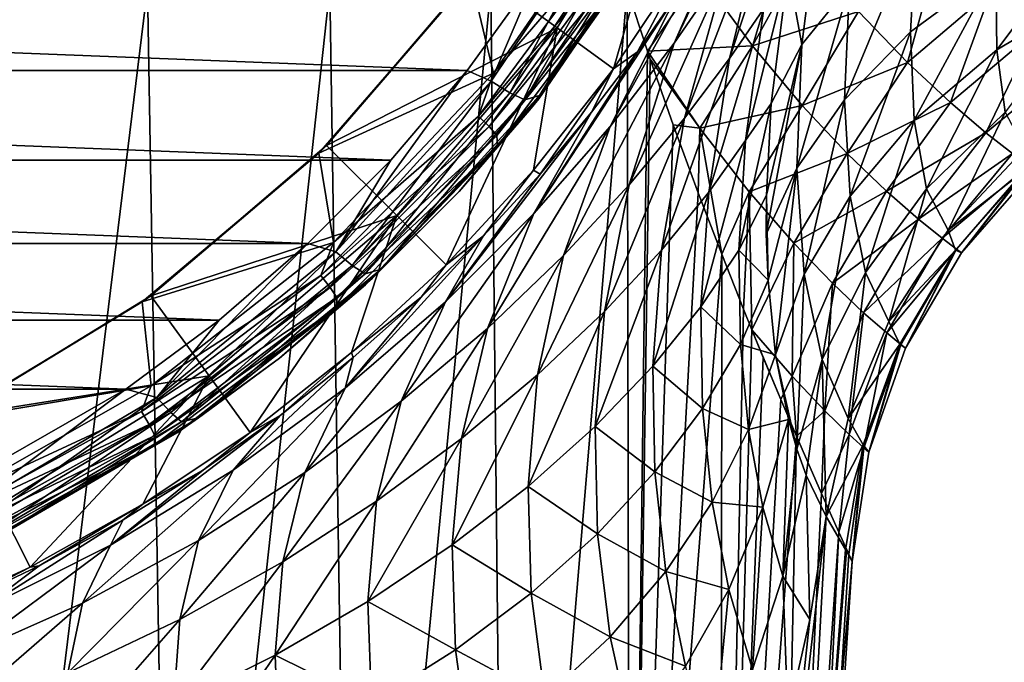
# Model space of a CAD drawing. Header units: metres. Extents: x -109 to 109, y -917 to 389.
# Tile 621 of 661: x 13 to 30, y -27 to -16. Entities that reach past the tile are written whole.
import ezdxf

# ---------------------------------------------------------------- set-up
doc = ezdxf.new("R2010")
doc.units = ezdxf.units.M
doc.layers.add('solid_24503124_XXX_01_SW0001', color=7, linetype='CONTINUOUS')
doc.layers.add('solid_24503124_XXX_01_SW0001_01', color=7, linetype='CONTINUOUS')

msp = doc.modelspace()

# ---------------------------------------------------------------- linework, layer by layer
at = {"layer": 'solid_24503124_XXX_01_SW0001'}
for points in [[(22.082972, -15.384989, -115.506699), (20.862391, -17.06275, -115.15921), (-22.082058, -15.386351, -115.506432)], [(20.862391, -17.06275, -115.15921), (-20.861567, -17.063793, -115.158989), (-22.082058, -15.386351, -115.506432)], [(20.862391, -17.06275, -115.15921), (19.516312, -18.643702, -114.797249), (-20.861567, -17.063793, -115.158989)], [(19.516312, -18.643702, -114.797249), (-19.515598, -18.644476, -114.797066), (-20.861567, -17.063793, -115.158989)], [(19.516312, -18.643702, -114.797249), (18.055506, -20.114431, -114.430031), (-19.515598, -18.644476, -114.797066)], [(18.055506, -20.114431, -114.430031), (-18.05492, -20.114975, -114.429886), (-19.515598, -18.644476, -114.797066)], [(18.055506, -20.114431, -114.430031), (16.492596, -21.463211, -114.067055), (-18.05492, -20.114975, -114.429886)], [(16.492596, -21.463211, -114.067055), (-16.492136, -21.463579, -114.066948), (-18.05492, -20.114975, -114.429886)], [(16.492596, -21.463211, -114.067055), (14.841198, -22.68059, -113.717606), (-16.492136, -21.463579, -114.066948)], [(14.841198, -22.68059, -113.717606), (-14.840823, -22.680847, -113.717529), (-16.492136, -21.463579, -114.066948)], [(14.841198, -22.68059, -113.717606), (11.331839, -24.69421, -113.093338), (-14.840823, -22.680847, -113.717529)]]:
    msp.add_3dface(points, dxfattribs=at)
at = {"layer": 'solid_24503124_XXX_01_SW0001_01'}
for points in [[(24.51565, -16.583517, -28.296606), (25.698107, -13.897854, -30.77947), (26.511242, -12.386939, -29.43807)], [(25.439638, -15.241344, -26.888456), (24.51565, -16.583517, -28.296606), (26.511242, -12.386939, -29.43807)], [(21.034418, -15.28244, -55.5), (24.725431, -12.598236, -55.5), (22.450222, -16.311041, -55.5)], [(23.445938, -17.03447, -37.5), (22.450222, -16.311041, -55.5), (24.725431, -12.598236, -55.5)], [(23.445938, -17.03447, -37.5), (24.725431, -12.598236, -55.5), (24.710171, -15.142412, -37.5)], [(25.489357, -16.854521, -22.896202), (26.168831, -14.079228, -25.302385), (26.715477, -13.152122, -23.533699)], [(26.098019, -15.969303, -21.237822), (25.489357, -16.854521, -22.896202), (26.715477, -13.152122, -23.533699)], [(20.926567, -15.429807, -62.342167), (21.326639, -17.109087, -61.969879), (23.676977, -13.715755, -62.722164)], [(23.408556, -14.698771, -62.55582), (23.676977, -13.715755, -62.722164), (21.326639, -17.109087, -61.969879)], [(23.563307, -13.854047, -115.717056), (21.287691, -17.249533, -115.043526), (22.082972, -15.384989, -115.506699)], [(21.617943, -17.455481, -114.780464), (21.287691, -17.249533, -115.043526), (23.563307, -13.854047, -115.717056)], [(23.927006, -14.021747, -115.471535), (21.617943, -17.455481, -114.780464), (23.563307, -13.854047, -115.717056)], [(21.879929, -17.584227, -114.412399), (21.617943, -17.455481, -114.780464), (23.927006, -14.021747, -115.471535)], [(24.215525, -14.126973, -115.116051), (21.879929, -17.584227, -114.412399), (23.927006, -14.021747, -115.471535)], [(22.128172, -17.561506, -113.71843), (24.531818, -14.00901, -114.371078), (24.378328, -14.27444, -63.507359)], [(24.457947, -14.059239, -114.703629), (24.531818, -14.00901, -114.371078), (22.128172, -17.561506, -113.71843)], [(24.457947, -14.059239, -114.703629), (22.128172, -17.561506, -113.71843), (22.139595, -17.507114, -114.001846)], [(24.457947, -14.059239, -114.703629), (22.139595, -17.507114, -114.001846), (24.215525, -14.126973, -115.116051)], [(23.385397, -18.050135, -29.533115), (24.576412, -15.715448, -32.03878), (25.698107, -13.897854, -30.77947)], [(24.51565, -16.583517, -28.296606), (23.385397, -18.050135, -29.533115), (25.698107, -13.897854, -30.77947)], [(22.139595, -17.507114, -114.001846), (21.879929, -17.584227, -114.412399), (24.215525, -14.126973, -115.116051)], [(24.697636, -17.906445, -24.415356), (25.439638, -15.241344, -26.888456), (26.168831, -14.079228, -25.302385)], [(25.489357, -16.854521, -22.896202), (24.697636, -17.906445, -24.415356), (26.168831, -14.079228, -25.302385)], [(26.764223, -16.604834, -16.039347), (26.526039, -15.291391, -19.44945), (27.079741, -14.167164, -18.316338)], [(27.610413, -15.568256, -14.878285), (26.764223, -16.604834, -16.039347), (27.079741, -14.167164, -18.316338)], [(22.128172, -17.561506, -113.71843), (24.378328, -14.27444, -63.507359), (21.965132, -17.765009, -62.755436)], [(23.786934, -15.190911, -63.10051), (21.965132, -17.765009, -62.755436), (24.378328, -14.27444, -63.507359)], [(30.205593, -16.702291, -8.562476), (30.186066, -15.270255, -10.835523), (32.005615, -14.308125, -10.213583)], [(31.969976, -15.641822, -8.078396), (30.205593, -16.702291, -8.562476), (32.005615, -14.308125, -10.213583)], [(27.518694, -17.57851, -12.494742), (27.610413, -15.568256, -14.878285), (28.790258, -14.527784, -13.823537)], [(28.686459, -16.384613, -11.602516), (27.518694, -17.57851, -12.494742), (28.790258, -14.527784, -13.823537)], [(30.186066, -15.270255, -10.835523), (28.686459, -16.384613, -11.602516), (28.790258, -14.527784, -13.823537)], [(23.408556, -14.698771, -62.55582), (21.326639, -17.109087, -61.969879), (21.063936, -17.867485, -61.853333)], [(23.408556, -14.698771, -62.55582), (21.063936, -17.867485, -61.853333), (23.616819, -14.856345, -62.669914)], [(31.757027, -14.646664, 8.153805), (30.098927, -15.669457, 8.206043), (30.873653, -16.381821, 6.622674)], [(21.063936, -17.867485, -61.853333), (21.251938, -18.052433, -61.961357), (23.616819, -14.856345, -62.669914)], [(23.616819, -14.856345, -62.669914), (21.251938, -18.052433, -61.961357), (23.76852, -14.996271, -62.866451)], [(24.972387, -15.374535, 13.512743), (25.899773, -16.632139, 11.923359), (26.830378, -14.932653, 11.679888)], [(25.899773, -16.632139, 11.923359), (27.767508, -16.026131, 10.106591), (26.830378, -14.932653, 11.679888)], [(29.223551, -14.785529, 9.733711), (27.767508, -16.026131, 10.106591), (28.630098, -16.921469, 8.476481)], [(30.098927, -15.669457, 8.206043), (29.223551, -14.785529, 9.733711), (28.630098, -16.921469, 8.476481)], [(21.251938, -18.052433, -61.961357), (21.388884, -18.212299, -62.153473), (23.76852, -14.996271, -62.866451)], [(23.76852, -14.996271, -62.866451), (21.388884, -18.212299, -62.153473), (23.786934, -15.190911, -63.10051)], [(18.384773, -18.384773, -55.5), (21.034418, -15.28244, -55.5), (22.450222, -16.311041, -55.5)], [(20.926567, -15.429807, -62.342167), (21.034418, -15.28244, -55.5), (18.384773, -18.384773, -55.5)], [(21.388884, -18.212299, -62.153473), (21.39748, -18.396526, -62.389843), (23.786934, -15.190911, -63.10051)], [(21.39748, -18.396526, -62.389843), (21.965132, -17.765009, -62.755436), (23.786934, -15.190911, -63.10051)], [(23.445938, -17.03447, -37.5), (24.710171, -15.142412, -37.5), (23.869736, -16.733206, -32.633362)], [(23.721968, -19.078728, -25.791679), (24.51565, -16.583517, -28.296606), (25.439638, -15.241344, -26.888456)], [(24.697636, -17.906445, -24.415356), (23.721968, -19.078728, -25.791679), (25.439638, -15.241344, -26.888456)], [(24.710171, -15.142412, -37.5), (24.576412, -15.715448, -32.03878), (23.869736, -16.733206, -32.633362)], [(28.751038, -17.94125, -9.168553), (28.686459, -16.384613, -11.602516), (30.186066, -15.270255, -10.835523)], [(30.205593, -16.702291, -8.562476), (28.751038, -17.94125, -9.168553), (30.186066, -15.270255, -10.835523)], [(20.926567, -15.429807, -62.342167), (18.384773, -18.384773, -55.5), (18.248682, -18.51988, -61.657116)], [(20.926567, -15.429807, -62.342167), (18.248682, -18.51988, -61.657116), (21.326639, -17.109087, -61.969879)], [(21.287691, -17.249533, -115.043526), (20.862391, -17.06275, -115.15921), (22.082972, -15.384989, -115.506699)], [(24.972387, -15.374535, 13.512743), (23.684093, -15.627172, 15.239969), (24.045586, -16.725821, 14.567521)], [(24.972387, -15.374535, 13.512743), (24.045586, -16.725821, 14.567521), (25.899773, -16.632139, 11.923359)], [(25.773521, -18.296623, -18.995485), (26.098019, -15.969303, -21.237822), (26.526039, -15.291391, -19.44945)], [(25.773521, -18.296623, -18.995485), (26.526039, -15.291391, -19.44945), (26.227465, -17.647848, -17.235399)], [(26.764223, -16.604834, -16.039347), (26.227465, -17.647848, -17.235399), (26.526039, -15.291391, -19.44945)], [(12.095015, -41.158623, 23.737803), (15.224534, -15.608111, 23.695024), (11.698054, -15.608111, 25.62023)], [(12.095015, -41.158623, 23.737803), (15.659515, -41.158623, 21.553474), (15.224534, -15.608111, 23.695024)], [(15.659515, -41.158623, 21.553474), (18.441193, -15.608111, 21.287626), (15.224534, -15.608111, 23.695024)], [(15.659515, -41.158623, 21.553474), (18.838427, -41.158623, 18.838427), (18.441193, -15.608111, 21.287626)], [(18.838427, -41.158623, 18.838427), (21.282574, -15.608111, 18.447023), (18.441193, -15.608111, 21.287626)], [(18.838427, -41.158623, 18.838427), (21.553474, -41.158623, 15.659515), (21.282574, -15.608111, 18.447023)], [(21.553474, -41.158623, 15.659515), (23.684093, -15.627172, 15.239969), (21.282574, -15.608111, 18.447023)], [(21.553474, -41.158623, 15.659515), (23.737803, -41.158623, 12.095015), (23.684093, -15.627172, 15.239969)], [(23.737803, -41.158623, 12.095015), (24.045586, -16.725821, 14.567521), (23.684093, -15.627172, 15.239969)], [(26.676649, -18.783751, -13.494837), (26.764223, -16.604834, -16.039347), (27.610413, -15.568256, -14.878285)], [(27.518694, -17.57851, -12.494742), (26.676649, -18.783751, -13.494837), (27.610413, -15.568256, -14.878285)], [(22.042402, -19.587244, -30.609919), (23.869736, -16.733206, -32.633362), (24.576412, -15.715448, -32.03878)], [(23.385397, -18.050135, -29.533115), (22.042402, -19.587244, -30.609919), (24.576412, -15.715448, -32.03878)], [(30.098927, -15.669457, 8.206043), (28.630098, -16.921469, 8.476481), (29.387907, -17.629597, 6.806421)], [(30.873653, -16.381821, 6.622674), (30.098927, -15.669457, 8.206043), (29.387907, -17.629597, 6.806421)], [(30.355791, -17.801668, -6.131251), (30.205593, -16.702291, -8.562476), (31.969976, -15.641822, -8.078396)], [(25.124229, -19.210884, -20.549761), (25.489357, -16.854521, -22.896202), (26.098019, -15.969303, -21.237822)], [(25.773521, -18.296623, -18.995485), (25.124229, -19.210884, -20.549761), (26.098019, -15.969303, -21.237822)], [(25.899773, -16.632139, 11.923359), (26.77416, -17.678701, 10.273691), (27.767508, -16.026131, 10.106591)], [(26.77416, -17.678701, 10.273691), (28.630098, -16.921469, 8.476481), (27.767508, -16.026131, 10.106591)], [(18.384773, -18.384773, -55.5), (22.450222, -16.311041, -55.5), (19.622213, -19.622213, -55.5)], [(20.4925, -20.4925, -37.5), (19.622213, -19.622213, -55.5), (22.450222, -16.311041, -55.5)], [(20.4925, -20.4925, -37.5), (22.450222, -16.311041, -55.5), (22.037151, -18.821507, -37.5)], [(22.037151, -18.821507, -37.5), (22.450222, -16.311041, -55.5), (23.445938, -17.03447, -37.5)], [(27.619106, -19.282459, -9.889974), (27.518694, -17.57851, -12.494742), (28.686459, -16.384613, -11.602516)], [(28.751038, -17.94125, -9.168553), (27.619106, -19.282459, -9.889974), (28.686459, -16.384613, -11.602516)], [(30.873653, -16.381821, 6.622674), (29.387907, -17.629597, 6.806421), (30.013021, -18.160957, 5.112599)], [(31.517214, -16.927153, 4.997752), (30.873653, -16.381821, 6.622674), (30.013021, -18.160957, 5.112599)], [(22.562191, -20.326311, -27.024466), (23.385397, -18.050135, -29.533115), (24.51565, -16.583517, -28.296606)], [(23.721968, -19.078728, -25.791679), (22.562191, -20.326311, -27.024466), (24.51565, -16.583517, -28.296606)], [(24.970739, -18.078579, 12.841105), (25.899773, -16.632139, 11.923359), (24.045586, -16.725821, 14.567521)], [(24.970739, -18.078579, 12.841105), (26.77416, -17.678701, 10.273691), (25.899773, -16.632139, 11.923359)], [(26.764223, -16.604834, -16.039347), (26.140743, -19.950003, -14.598461), (26.141897, -19.263325, -15.444032)], [(26.676649, -18.783751, -13.494837), (26.140743, -19.950003, -14.598461), (26.764223, -16.604834, -16.039347)], [(26.764223, -16.604834, -16.039347), (26.141897, -19.263325, -15.444032), (26.227465, -17.647848, -17.235399)], [(22.042402, -19.587244, -30.609919), (23.059734, -17.800785, -33.196022), (23.869736, -16.733206, -32.633362)], [(23.445938, -17.03447, -37.5), (23.869736, -16.733206, -32.633362), (23.059734, -17.800785, -33.196022)], [(23.737803, -41.158623, 12.095015), (24.09189, -16.862516, 14.478648), (24.045586, -16.725821, 14.567521)], [(24.970739, -18.078579, 12.841105), (24.045586, -16.725821, 14.567521), (24.09189, -16.862516, 14.478648)], [(28.965464, -19.150593, -6.565407), (28.751038, -17.94125, -9.168553), (30.205593, -16.702291, -8.562476)], [(30.355791, -17.801668, -6.131251), (28.965464, -19.150593, -6.565407), (30.205593, -16.702291, -8.562476)], [(23.737803, -41.158623, 12.095015), (24.496433, -18.019676, 13.672789), (24.09189, -16.862516, 14.478648)], [(24.970739, -18.078579, 12.841105), (24.09189, -16.862516, 14.478648), (24.496433, -18.019676, 13.672789)], [(24.292976, -20.229425, -22.009888), (24.697636, -17.906445, -24.415356), (25.489357, -16.854521, -22.896202)], [(25.124229, -19.210884, -20.549761), (24.292976, -20.229425, -22.009888), (25.489357, -16.854521, -22.896202)], [(26.77416, -17.678701, 10.273691), (27.568951, -18.527376, 8.582666), (28.630098, -16.921469, 8.476481)], [(27.568951, -18.527376, 8.582666), (29.387907, -17.629597, 6.806421), (28.630098, -16.921469, 8.476481)], [(31.517214, -16.927153, 4.997752), (30.013021, -18.160957, 5.112599), (30.480244, -18.527325, 3.408703)], [(18.248682, -18.51988, -61.657116), (18.507307, -20.099504, -61.306923), (21.326639, -17.109087, -61.969879)], [(21.063936, -17.867485, -61.853333), (21.326639, -17.109087, -61.969879), (18.507307, -20.099504, -61.306923)], [(18.54619, -20.260372, -114.316795), (19.516312, -18.643702, -114.797249), (20.862391, -17.06275, -115.15921)], [(21.287691, -17.249533, -115.043526), (18.54619, -20.260372, -114.316795), (20.862391, -17.06275, -115.15921)], [(22.037151, -18.821507, -37.5), (23.445938, -17.03447, -37.5), (22.151098, -18.891752, -33.712196)], [(23.445938, -17.03447, -37.5), (23.059734, -17.800785, -33.196022), (22.151098, -18.891752, -33.712196)], [(18.836218, -20.499374, -114.034935), (18.54619, -20.260372, -114.316795), (21.287691, -17.249533, -115.043526)], [(21.617943, -17.455481, -114.780464), (18.836218, -20.499374, -114.034935), (21.287691, -17.249533, -115.043526)], [(19.066294, -20.648291, -113.653397), (18.836218, -20.499374, -114.034935), (21.617943, -17.455481, -114.780464)], [(21.879929, -17.584227, -114.412399), (19.066294, -20.648291, -113.653397), (21.617943, -17.455481, -114.780464)], [(22.139595, -17.507114, -114.001846), (20.722666, -19.199835, -113.365761), (19.345474, -20.568924, -113.242973)], [(22.139595, -17.507114, -114.001846), (19.345474, -20.568924, -113.242973), (21.879929, -17.584227, -114.412399)], [(22.139595, -17.507114, -114.001846), (22.128172, -17.561506, -113.71843), (20.722666, -19.199835, -113.365761)], [(19.345474, -20.568924, -113.242973), (19.066294, -20.648291, -113.653397), (21.879929, -17.584227, -114.412399)], [(20.722666, -19.199835, -113.365761), (22.128172, -17.561506, -113.71843), (21.965132, -17.765009, -62.755436)], [(24.970739, -18.078579, 12.841105), (25.839729, -19.201471, 11.051955), (26.77416, -17.678701, 10.273691)], [(25.65572, -20.231693, -16.868376), (25.773521, -18.296623, -18.995485), (26.227465, -17.647848, -17.235399)], [(26.227465, -17.647848, -17.235399), (26.141897, -19.263325, -15.444032), (25.65572, -20.231693, -16.868376)], [(25.839729, -19.201471, 11.051955), (27.568951, -18.527376, 8.582666), (26.77416, -17.678701, 10.273691)], [(26.805746, -20.654181, -10.721323), (26.676649, -18.783751, -13.494837), (27.518694, -17.57851, -12.494742)], [(27.619106, -19.282459, -9.889974), (26.805746, -20.654181, -10.721323), (27.518694, -17.57851, -12.494742)], [(27.568951, -18.527376, 8.582666), (28.25909, -19.191402, 6.86708), (29.387907, -17.629597, 6.806421)], [(28.25909, -19.191402, 6.86708), (30.013021, -18.160957, 5.112599), (29.387907, -17.629597, 6.806421)], [(21.063936, -17.867485, -61.853333), (18.507307, -20.099504, -61.306923), (18.283575, -20.680483, -61.229706)], [(21.063936, -17.867485, -61.853333), (18.283575, -20.680483, -61.229706), (21.251938, -18.052433, -61.961357)], [(20.722666, -19.199835, -113.365761), (21.965132, -17.765009, -62.755436), (19.069036, -20.84309, -62.09235)], [(21.39748, -18.396526, -62.389843), (19.069036, -20.84309, -62.09235), (21.965132, -17.765009, -62.755436)], [(20.483213, -21.1422, -31.540819), (22.151098, -18.891752, -33.712196), (23.059734, -17.800785, -33.196022)], [(22.042402, -19.587244, -30.609919), (20.483213, -21.1422, -31.540819), (23.059734, -17.800785, -33.196022)], [(29.349197, -19.876604, -3.839568), (28.965464, -19.150593, -6.565407), (30.355791, -17.801668, -6.131251)], [(30.691971, -18.448021, -3.593177), (29.349197, -19.876604, -3.839568), (30.355791, -17.801668, -6.131251)], [(18.283575, -20.680483, -61.229706), (18.447313, -20.889973, -61.332291), (21.251938, -18.052433, -61.961357)], [(21.251938, -18.052433, -61.961357), (18.447313, -20.889973, -61.332291), (21.388884, -18.212299, -62.153473)], [(21.220215, -21.610752, -28.122589), (22.042402, -19.587244, -30.609919), (23.385397, -18.050135, -29.533115)], [(22.562191, -20.326311, -27.024466), (21.220215, -21.610752, -28.122589), (23.385397, -18.050135, -29.533115)], [(23.285332, -21.314299, -23.364683), (23.721968, -19.078728, -25.791679), (24.697636, -17.906445, -24.415356)], [(24.292976, -20.229425, -22.009888), (23.285332, -21.314299, -23.364683), (24.697636, -17.906445, -24.415356)], [(23.737803, -41.158623, 12.095015), (24.937584, -19.219707, 12.724286), (24.496433, -18.019676, 13.672789)], [(24.970739, -18.078579, 12.841105), (24.496433, -18.019676, 13.672789), (24.937584, -19.219707, 12.724286)], [(27.88821, -20.627577, -7.104621), (27.619106, -19.282459, -9.889974), (28.751038, -17.94125, -9.168553)], [(28.965464, -19.150593, -6.565407), (27.88821, -20.627577, -7.104621), (28.751038, -17.94125, -9.168553)], [(18.447313, -20.889973, -61.332291), (18.566586, -21.067717, -61.520443), (21.388884, -18.212299, -62.153473)], [(21.388884, -18.212299, -62.153473), (18.566586, -21.067717, -61.520443), (21.39748, -18.396526, -62.389843)], [(24.970739, -18.078579, 12.841105), (24.937584, -19.219707, 12.724286), (25.35351, -20.303524, 11.7472)], [(24.970739, -18.078579, 12.841105), (25.35351, -20.303524, 11.7472), (25.839729, -19.201471, 11.051955)], [(28.25909, -19.191402, 6.86708), (28.822527, -19.683859, 5.142406), (30.013021, -18.160957, 5.112599)], [(28.822527, -19.683859, 5.142406), (30.480244, -18.527325, 3.408703), (30.013021, -18.160957, 5.112599)], [(15.28244, -21.034418, -55.5), (18.384773, -18.384773, -55.5), (19.622213, -19.622213, -55.5)], [(18.248682, -18.51988, -61.657116), (18.384773, -18.384773, -55.5), (15.28244, -21.034418, -55.5)], [(18.566586, -21.067717, -61.520443), (18.568367, -21.241768, -61.759068), (21.39748, -18.396526, -62.389843)], [(18.568367, -21.241768, -61.759068), (19.069036, -20.84309, -62.09235), (21.39748, -18.396526, -62.389843)], [(24.987577, -21.231403, -18.326212), (25.124229, -19.210884, -20.549761), (25.773521, -18.296623, -18.995485)], [(25.65572, -20.231693, -16.868376), (24.987577, -21.231403, -18.326212), (25.773521, -18.296623, -18.995485)], [(18.248682, -18.51988, -61.657116), (15.28244, -21.034418, -55.5), (15.134711, -21.14098, -61.076031)], [(18.248682, -18.51988, -61.657116), (15.134711, -21.14098, -61.076031), (18.507307, -20.099504, -61.306923)], [(25.839729, -19.201471, 11.051955), (26.625896, -20.108324, 9.222188), (27.568951, -18.527376, 8.582666)], [(26.625896, -20.108324, 9.222188), (28.25909, -19.191402, 6.86708), (27.568951, -18.527376, 8.582666)], [(28.822527, -19.683859, 5.142406), (29.239939, -20.019598, 3.420544), (30.480244, -18.527325, 3.408703)], [(29.239939, -20.019598, 3.420544), (30.769421, -18.740557, 1.703593), (30.480244, -18.527325, 3.408703)], [(30.762909, -18.772549, -1.804775), (29.349197, -19.876604, -3.839568), (30.691971, -18.448021, -3.593177)], [(18.54619, -20.260372, -114.316795), (18.055506, -20.114431, -114.430031), (19.516312, -18.643702, -114.797249)], [(29.239939, -20.019598, 3.420544), (29.496557, -20.213236, 1.706959), (30.769421, -18.740557, 1.703593)], [(29.496557, -20.213236, 1.706959), (29.583183, -20.276237, -0.000004), (30.769421, -18.740557, 1.703593)], [(29.583183, -20.276237, -0.000004), (30.867371, -18.810312, -0.000012), (30.769421, -18.740557, 1.703593)], [(20.483213, -21.1422, -31.540819), (21.15333, -19.979265, -34.172161), (22.151098, -18.891752, -33.712196)], [(20.4925, -20.4925, -37.5), (22.037151, -18.821507, -37.5), (21.15333, -19.979265, -34.172161)], [(22.037151, -18.821507, -37.5), (22.151098, -18.891752, -33.712196), (21.15333, -19.979265, -34.172161)], [(26.676649, -18.783751, -13.494837), (26.170399, -20.761971, -13.521002), (26.140743, -19.950003, -14.598461)], [(26.676649, -18.783751, -13.494837), (26.303871, -22.074442, -11.550828), (26.170399, -20.761971, -13.521002)], [(26.805746, -20.654181, -10.721323), (26.303871, -22.074442, -11.550828), (26.676649, -18.783751, -13.494837)], [(30.762909, -18.772549, -1.804775), (29.478209, -20.234667, -1.932143), (29.349197, -19.876604, -3.839568)], [(30.762909, -18.772549, -1.804775), (29.583183, -20.276237, -0.000004), (29.478209, -20.234667, -1.932143)], [(30.762909, -18.772549, -1.804775), (30.867371, -18.810312, -0.000012), (29.583183, -20.276237, -0.000004)], [(22.107641, -22.43022, -24.606663), (22.562191, -20.326311, -27.024466), (23.721968, -19.078728, -25.791679)], [(23.285332, -21.314299, -23.364683), (22.107641, -22.43022, -24.606663), (23.721968, -19.078728, -25.791679)], [(19.193796, -20.728258, -113.006569), (20.722666, -19.199835, -113.365761), (19.069036, -20.84309, -62.09235)], [(19.345474, -20.568924, -113.242973), (20.722666, -19.199835, -113.365761), (19.193796, -20.728258, -113.006569)], [(23.737803, -41.158623, 12.095015), (25.35351, -20.303524, 11.7472), (24.937584, -19.219707, 12.724286)], [(24.139994, -22.278202, -19.738285), (24.292976, -20.229425, -22.009888), (25.124229, -19.210884, -20.549761)], [(24.987577, -21.231403, -18.326212), (24.139994, -22.278202, -19.738285), (25.124229, -19.210884, -20.549761)], [(25.839729, -19.201471, 11.051955), (25.35351, -20.303524, 11.7472), (25.737808, -21.269972, 10.753252)], [(26.170399, -20.761971, -13.521002), (25.65572, -20.231693, -16.868376), (26.141897, -19.263325, -15.444032)], [(25.839729, -19.201471, 11.051955), (25.737808, -21.269972, 10.753252), (25.886534, -21.63516, 10.339645)], [(25.839729, -19.201471, 11.051955), (25.886534, -21.63516, 10.339645), (26.625896, -20.108324, 9.222188)], [(26.170399, -20.761971, -13.521002), (26.141897, -19.263325, -15.444032), (26.140743, -19.950003, -14.598461)], [(26.625896, -20.108324, 9.222188), (27.305252, -20.814581, 7.370421), (28.25909, -19.191402, 6.86708)], [(27.305252, -20.814581, 7.370421), (28.822527, -19.683859, 5.142406), (28.25909, -19.191402, 6.86708)], [(28.303015, -21.490459, -4.184933), (27.88821, -20.627577, -7.104621), (28.965464, -19.150593, -6.565407)], [(29.349197, -19.876604, -3.839568), (28.303015, -21.490459, -4.184933), (28.965464, -19.150593, -6.565407)], [(27.125563, -22.159859, -7.755415), (26.805746, -20.654181, -10.721323), (27.619106, -19.282459, -9.889974)], [(27.88821, -20.627577, -7.104621), (27.125563, -22.159859, -7.755415), (27.619106, -19.282459, -9.889974)], [(15.28244, -21.034418, -55.5), (19.622213, -19.622213, -55.5), (16.311041, -22.450222, -55.5)], [(17.03447, -23.445938, -37.5), (16.311041, -22.450222, -55.5), (19.622213, -19.622213, -55.5)], [(17.03447, -23.445938, -37.5), (19.622213, -19.622213, -55.5), (18.821507, -22.037151, -37.5)], [(18.821507, -22.037151, -37.5), (19.622213, -19.622213, -55.5), (20.4925, -20.4925, -37.5)], [(19.698328, -22.896441, -29.098139), (20.483213, -21.1422, -31.540819), (22.042402, -19.587244, -30.609919)], [(21.220215, -21.610752, -28.122589), (19.698328, -22.896441, -29.098139), (22.042402, -19.587244, -30.609919)], [(27.305252, -20.814581, 7.370421), (27.857307, -21.335674, 5.51359), (28.822527, -19.683859, 5.142406)], [(27.857307, -21.335674, 5.51359), (29.239939, -20.019598, 3.420544), (28.822527, -19.683859, 5.142406)], [(29.478209, -20.234667, -1.932143), (28.303015, -21.490459, -4.184933), (29.349197, -19.876604, -3.839568)], [(15.134711, -21.14098, -61.076031), (15.288194, -22.62536, -60.746952), (18.507307, -20.099504, -61.306923)], [(18.283575, -20.680483, -61.229706), (18.507307, -20.099504, -61.306923), (15.288194, -22.62536, -60.746952)], [(15.392116, -22.828003, -113.598198), (16.492596, -21.463211, -114.067055), (18.055506, -20.114431, -114.430031)], [(18.54619, -20.260372, -114.316795), (15.392116, -22.828003, -113.598198), (18.055506, -20.114431, -114.430031)], [(18.71146, -22.665915, -32.341465), (20.054428, -21.061697, -34.595066), (21.15333, -19.979265, -34.172161)], [(20.483213, -21.1422, -31.540819), (18.71146, -22.665915, -32.341465), (21.15333, -19.979265, -34.172161)], [(20.4925, -20.4925, -37.5), (21.15333, -19.979265, -34.172161), (20.054428, -21.061697, -34.595066)], [(26.596123, -22.455185, 8.27325), (26.625896, -20.108324, 9.222188), (25.886534, -21.63516, 10.339645)], [(26.596123, -22.455185, 8.27325), (27.305252, -20.814581, 7.370421), (26.625896, -20.108324, 9.222188)], [(27.857307, -21.335674, 5.51359), (28.264528, -21.689083, 3.664293), (29.239939, -20.019598, 3.420544)], [(28.264528, -21.689083, 3.664293), (29.496557, -20.213236, 1.706959), (29.239939, -20.019598, 3.420544)], [(15.635356, -23.0949, -113.297729), (15.392116, -22.828003, -113.598198), (18.54619, -20.260372, -114.316795)], [(18.836218, -20.499374, -114.034935), (15.635356, -23.0949, -113.297729), (18.54619, -20.260372, -114.316795)], [(23.120539, -23.342403, -21.086121), (23.285332, -21.314299, -23.364683), (24.292976, -20.229425, -22.009888)], [(24.139994, -22.278202, -19.738285), (23.120539, -23.342403, -21.086121), (24.292976, -20.229425, -22.009888)], [(23.737803, -41.158623, 12.095015), (25.337629, -41.158623, 8.232695), (25.35351, -20.303524, 11.7472)], [(25.682589, -21.896381, -14.823073), (24.987577, -21.231403, -18.326212), (25.65572, -20.231693, -16.868376)], [(25.337629, -41.158623, 8.232695), (25.737808, -21.269972, 10.753252), (25.35351, -20.303524, 11.7472)], [(26.170399, -20.761971, -13.521002), (25.682589, -21.896381, -14.823073), (25.65572, -20.231693, -16.868376)], [(28.264528, -21.689083, 3.664293), (28.51403, -21.891985, 1.827551), (29.496557, -20.213236, 1.706959)], [(29.478209, -20.234667, -1.932143), (28.498566, -21.886856, -2.108975), (28.303015, -21.490459, -4.184933)], [(29.478209, -20.234667, -1.932143), (28.598106, -21.957821, 0.000003), (28.498566, -21.886856, -2.108975)], [(28.51403, -21.891985, 1.827551), (28.598106, -21.957821, 0.000003), (29.496557, -20.213236, 1.706959)], [(28.598106, -21.957821, 0.000003), (29.583183, -20.276237, -0.000004), (29.496557, -20.213236, 1.706959)], [(29.478209, -20.234667, -1.932143), (29.583183, -20.276237, -0.000004), (28.598106, -21.957821, 0.000003)], [(18.821507, -22.037151, -37.5), (20.4925, -20.4925, -37.5), (20.054428, -21.061697, -34.595066)], [(20.766516, -23.551491, -25.740278), (21.220215, -21.610752, -28.122589), (22.562191, -20.326311, -27.024466)], [(22.107641, -22.43022, -24.606663), (20.766516, -23.551491, -25.740278), (22.562191, -20.326311, -27.024466)], [(15.828317, -23.260786, -112.902847), (15.635356, -23.0949, -113.297729), (18.836218, -20.499374, -114.034935)], [(19.066294, -20.648291, -113.653397), (15.828317, -23.260786, -112.902847), (18.836218, -20.499374, -114.034935)], [(16.127977, -23.187662, -112.489685), (15.828317, -23.260786, -112.902847), (19.066294, -20.648291, -113.653397)], [(19.345474, -20.568924, -113.242973), (17.553722, -22.134346, -112.650337), (16.127977, -23.187662, -112.489685)], [(19.345474, -20.568924, -113.242973), (16.127977, -23.187662, -112.489685), (19.066294, -20.648291, -113.653397)], [(19.345474, -20.568924, -113.242973), (19.193796, -20.728258, -113.006569), (17.553722, -22.134346, -112.650337)], [(26.805746, -20.654181, -10.721323), (26.679424, -23.739349, -8.423264), (26.303871, -22.074442, -11.550828)], [(27.125563, -22.159859, -7.755415), (26.679424, -23.739349, -8.423264), (26.805746, -20.654181, -10.721323)], [(27.584969, -23.201897, -4.646835), (27.125563, -22.159859, -7.755415), (27.88821, -20.627577, -7.104621)], [(28.303015, -21.490459, -4.184933), (27.584969, -23.201897, -4.646835), (27.88821, -20.627577, -7.104621)], [(18.283575, -20.680483, -61.229706), (15.288194, -22.62536, -60.746952), (15.119866, -23.076693, -60.698479)], [(18.283575, -20.680483, -61.229706), (15.119866, -23.076693, -60.698479), (18.447313, -20.889973, -61.332291)], [(17.553722, -22.134346, -112.650337), (19.193796, -20.728258, -113.006569), (19.069036, -20.84309, -62.09235)], [(26.303871, -22.074442, -11.550828), (25.682589, -21.896381, -14.823073), (26.170399, -20.761971, -13.521002)], [(26.596123, -22.455185, 8.27325), (27.173632, -23.065723, 6.192136), (27.305252, -20.814581, 7.370421)], [(27.173632, -23.065723, 6.192136), (27.857307, -21.335674, 5.51359), (27.305252, -20.814581, 7.370421)], [(15.119866, -23.076693, -60.698479), (15.255718, -23.307299, -60.796383), (18.447313, -20.889973, -61.332291)], [(18.447313, -20.889973, -61.332291), (15.255718, -23.307299, -60.796383), (18.566586, -21.067717, -61.520443)], [(17.553722, -22.134346, -112.650337), (19.069036, -20.84309, -62.09235), (15.760749, -23.444857, -61.531883)], [(18.568367, -21.241768, -61.759068), (15.760749, -23.444857, -61.531883), (19.069036, -20.84309, -62.09235)], [(15.134711, -21.14098, -61.076031), (11.803802, -23.16614, -55.5), (11.665691, -23.23601, -60.611576)], [(15.134711, -21.14098, -61.076031), (11.665691, -23.23601, -60.611576), (15.288194, -22.62536, -60.746952)], [(11.803802, -23.16614, -55.5), (15.28244, -21.034418, -55.5), (16.311041, -22.450222, -55.5)], [(15.134711, -21.14098, -61.076031), (15.28244, -21.034418, -55.5), (11.803802, -23.16614, -55.5)], [(15.255718, -23.307299, -60.796383), (15.354675, -23.500423, -60.981125), (18.566586, -21.067717, -61.520443)], [(18.566586, -21.067717, -61.520443), (15.354675, -23.500423, -60.981125), (18.568367, -21.241768, -61.759068)], [(17.99828, -24.152502, -29.966436), (18.71146, -22.665915, -32.341465), (20.483213, -21.1422, -31.540819)], [(19.698328, -22.896441, -29.098139), (17.99828, -24.152502, -29.966436), (20.483213, -21.1422, -31.540819)], [(18.71146, -22.665915, -32.341465), (18.854452, -22.124891, -34.97625), (20.054428, -21.061697, -34.595066)], [(18.821507, -22.037151, -37.5), (20.054428, -21.061697, -34.595066), (18.854452, -22.124891, -34.97625)], [(15.352392, -23.665154, -61.221817), (15.760749, -23.444857, -61.531883), (18.568367, -21.241768, -61.759068)], [(15.354675, -23.500423, -60.981125), (15.352392, -23.665154, -61.221817), (18.568367, -21.241768, -61.759068)], [(21.937733, -24.397758, -22.355171), (22.107641, -22.43022, -24.606663), (23.285332, -21.314299, -23.364683)], [(23.120539, -23.342403, -21.086121), (21.937733, -24.397758, -22.355171), (23.285332, -21.314299, -23.364683)], [(25.017017, -23.022076, -16.198784), (24.139994, -22.278202, -19.738285), (24.987577, -21.231403, -18.326212)], [(25.682589, -21.896381, -14.823073), (25.017017, -23.022076, -16.198784), (24.987577, -21.231403, -18.326212)], [(25.337629, -41.158623, 8.232695), (25.886534, -21.63516, 10.339645), (25.737808, -21.269972, 10.753252)], [(27.173632, -23.065723, 6.192136), (27.599205, -23.479952, 4.116392), (27.857307, -21.335674, 5.51359)], [(27.599205, -23.479952, 4.116392), (28.264528, -21.689083, 3.664293), (27.857307, -21.335674, 5.51359)], [(15.392116, -22.828003, -113.598198), (14.841198, -22.68059, -113.717606), (16.492596, -21.463211, -114.067055)], [(28.498566, -21.886856, -2.108975), (27.584969, -23.201897, -4.646835), (28.303015, -21.490459, -4.184933)], [(19.267311, -24.655968, -26.773996), (19.698328, -22.896441, -29.098139), (21.220215, -21.610752, -28.122589)], [(20.766516, -23.551491, -25.740278), (19.267311, -24.655968, -26.773996), (21.220215, -21.610752, -28.122589)], [(25.337629, -41.158623, 8.232695), (26.087009, -22.121628, 9.751017), (25.886534, -21.63516, 10.339645)], [(26.399084, -22.865591, 8.747808), (25.886534, -21.63516, 10.339645), (26.087009, -22.121628, 9.751017)], [(26.596123, -22.455185, 8.27325), (25.886534, -21.63516, 10.339645), (26.399084, -22.865591, 8.747808)], [(27.599205, -23.479952, 4.116392), (27.859688, -23.717718, 2.053297), (28.264528, -21.689083, 3.664293)], [(27.859688, -23.717718, 2.053297), (28.51403, -21.891985, 1.827551), (28.264528, -21.689083, 3.664293)], [(17.03447, -23.445938, -37.5), (18.821507, -22.037151, -37.5), (17.566242, -23.146284, -35.310173)], [(18.821507, -22.037151, -37.5), (18.854452, -22.124891, -34.97625), (17.566242, -23.146284, -35.310173)], [(25.826525, -23.392324, -12.771805), (25.017017, -23.022076, -16.198784), (25.682589, -21.896381, -14.823073)], [(25.826525, -23.392324, -12.771805), (25.682589, -21.896381, -14.823073), (26.303871, -22.074442, -11.550828)], [(28.498566, -21.886856, -2.108975), (27.848757, -23.665251, -2.346364), (27.584969, -23.201897, -4.646835)], [(28.498566, -21.886856, -2.108975), (27.947411, -23.794847, 0.000009), (27.848757, -23.665251, -2.346364)], [(27.859688, -23.717718, 2.053297), (27.947411, -23.794847, 0.000009), (28.51403, -21.891985, 1.827551)], [(28.498566, -21.886856, -2.108975), (28.598106, -21.957821, 0.000003), (27.947411, -23.794847, 0.000009)], [(27.947411, -23.794847, 0.000009), (28.598106, -21.957821, 0.000003), (28.51403, -21.891985, 1.827551)], [(15.815933, -23.407665, -112.305855), (17.553722, -22.134346, -112.650337), (15.760749, -23.444857, -61.531883)], [(16.127977, -23.187662, -112.489685), (17.553722, -22.134346, -112.650337), (15.815933, -23.407665, -112.305855)], [(16.735321, -24.111069, -33.026691), (17.566242, -23.146284, -35.310173), (18.854452, -22.124891, -34.97625)], [(18.71146, -22.665915, -32.341465), (16.735321, -24.111069, -33.026691), (18.854452, -22.124891, -34.97625)], [(25.337629, -41.158623, 8.232695), (26.399084, -22.865591, 8.747808), (26.087009, -22.121628, 9.751017)], [(26.303871, -22.074442, -11.550828), (26.530334, -23.218941, -9.506402), (25.826525, -23.392324, -12.771805)], [(26.303871, -22.074442, -11.550828), (26.679424, -23.739349, -8.423264), (26.530334, -23.218941, -9.506402)], [(27.125563, -22.159859, -7.755415), (26.843121, -24.197493, -7.349305), (26.679424, -23.739349, -8.423264)], [(27.125563, -22.159859, -7.755415), (27.198652, -24.929686, -5.239299), (26.843121, -24.197493, -7.349305)], [(27.584969, -23.201897, -4.646835), (27.198652, -24.929686, -5.239299), (27.125563, -22.159859, -7.755415)], [(24.175985, -24.141735, -17.58119), (23.120539, -23.342403, -21.086121), (24.139994, -22.278202, -19.738285)], [(25.017017, -23.022076, -16.198784), (24.175985, -24.141735, -17.58119), (24.139994, -22.278202, -19.738285)], [(11.803802, -23.16614, -55.5), (16.311041, -22.450222, -55.5), (12.598236, -24.725431, -55.5)], [(13.156995, -25.822058, -37.5), (12.598236, -24.725431, -55.5), (16.311041, -22.450222, -55.5)], [(13.156995, -25.822058, -37.5), (16.311041, -22.450222, -55.5), (15.142412, -24.710171, -37.5)], [(15.142412, -24.710171, -37.5), (16.311041, -22.450222, -55.5), (17.03447, -23.445938, -37.5)], [(20.599644, -25.428841, -23.543613), (20.766516, -23.551491, -25.740278), (22.107641, -22.43022, -24.606663)], [(21.937733, -24.397758, -22.355171), (20.599644, -25.428841, -23.543613), (22.107641, -22.43022, -24.606663)], [(26.596123, -22.455185, 8.27325), (26.399084, -22.865591, 8.747808), (26.674236, -23.509125, 7.746577)], [(26.596123, -22.455185, 8.27325), (26.674236, -23.509125, 7.746577), (27.173632, -23.065723, 6.192136)], [(11.884711, -24.898594, -112.950584), (11.331839, -24.69421, -113.093338), (14.841198, -22.68059, -113.717606)], [(11.665691, -23.23601, -60.611576), (11.744861, -24.637318, -60.300911), (15.288194, -22.62536, -60.746952)], [(15.119866, -23.076693, -60.698479), (15.288194, -22.62536, -60.746952), (11.744861, -24.637318, -60.300911)], [(15.392116, -22.828003, -113.598198), (11.884711, -24.898594, -112.950584), (14.841198, -22.68059, -113.717606)], [(16.122925, -25.348734, -30.741444), (16.735321, -24.111069, -33.026691), (18.71146, -22.665915, -32.341465)], [(17.99828, -24.152502, -29.966436), (16.122925, -25.348734, -30.741444), (18.71146, -22.665915, -32.341465)], [(12.074741, -25.188131, -112.633186), (11.884711, -24.898594, -112.950584), (15.392116, -22.828003, -113.598198)], [(15.635356, -23.0949, -113.297729), (12.074741, -25.188131, -112.633186), (15.392116, -22.828003, -113.598198)], [(17.610147, -25.726131, -27.72043), (17.99828, -24.152502, -29.966436), (19.698328, -22.896441, -29.098139)], [(19.267311, -24.655968, -26.773996), (17.610147, -25.726131, -27.72043), (19.698328, -22.896441, -29.098139)], [(25.337629, -41.158623, 8.232695), (26.674236, -23.509125, 7.746577), (26.399084, -22.865591, 8.747808)], [(15.119866, -23.076693, -60.698479), (11.744861, -24.637318, -60.300911), (11.634921, -25.002064, -60.271633)], [(15.119866, -23.076693, -60.698479), (11.634921, -25.002064, -60.271633), (15.255718, -23.307299, -60.796383)], [(12.225491, -25.367815, -112.226158), (12.074741, -25.188131, -112.633186), (15.635356, -23.0949, -113.297729)], [(15.828317, -23.260786, -112.902847), (12.225491, -25.367815, -112.226158), (15.635356, -23.0949, -113.297729)], [(25.183975, -24.671749, -14.089174), (24.175985, -24.141735, -17.58119), (25.017017, -23.022076, -16.198784)], [(25.826525, -23.392324, -12.771805), (25.183975, -24.671749, -14.089174), (25.017017, -23.022076, -16.198784)], [(27.173632, -23.065723, 6.192136), (26.674236, -23.509125, 7.746577), (27.115707, -24.519476, 5.762949)], [(27.173632, -23.065723, 6.192136), (27.115707, -24.519476, 5.762949), (27.599205, -23.479952, 4.116392)], [(12.544909, -25.310696, -111.806404), (12.225491, -25.367815, -112.226158), (15.828317, -23.260786, -112.902847)], [(16.127977, -23.187662, -112.489685), (15.815933, -23.407665, -112.305855), (12.544909, -25.310696, -111.806404)], [(16.127977, -23.187662, -112.489685), (12.544909, -25.310696, -111.806404), (15.828317, -23.260786, -112.902847)], [(14.57407, -25.433859, -33.606251), (16.212566, -24.101805, -35.595547), (17.566242, -23.146284, -35.310173)], [(16.735321, -24.111069, -33.026691), (14.57407, -25.433859, -33.606251), (17.566242, -23.146284, -35.310173)], [(17.03447, -23.445938, -37.5), (17.566242, -23.146284, -35.310173), (16.212566, -24.101805, -35.595547)], [(25.826525, -23.392324, -12.771805), (26.530334, -23.218941, -9.506402), (26.07996, -24.761595, -10.64703)], [(26.07996, -24.761595, -10.64703), (26.530334, -23.218941, -9.506402), (26.433947, -25.978254, -8.455403)], [(26.530334, -23.218941, -9.506402), (26.679424, -23.739349, -8.423264), (26.433947, -25.978254, -8.455403)], [(27.848757, -23.665251, -2.346364), (27.198652, -24.929686, -5.239299), (27.584969, -23.201897, -4.646835)], [(11.634921, -25.002064, -60.271633), (11.739766, -25.249798, -60.365742), (15.255718, -23.307299, -60.796383)], [(15.255718, -23.307299, -60.796383), (11.739766, -25.249798, -60.365742), (15.354675, -23.500423, -60.981125)], [(12.105083, -25.525076, -111.686523), (15.815933, -23.407665, -112.305855), (12.117385, -25.519238, -61.085033)], [(12.544909, -25.310696, -111.806404), (15.815933, -23.407665, -112.305855), (12.105083, -25.525076, -111.686523)], [(15.815933, -23.407665, -112.305855), (15.760749, -23.444857, -61.531883), (12.117385, -25.519238, -61.085033)], [(15.352392, -23.665154, -61.221817), (12.117385, -25.519238, -61.085033), (15.760749, -23.444857, -61.531883)], [(23.164999, -25.233934, -18.944525), (21.937733, -24.397758, -22.355171), (23.120539, -23.342403, -21.086121)], [(24.175985, -24.141735, -17.58119), (23.164999, -25.233934, -18.944525), (23.120539, -23.342403, -21.086121)], [(25.826525, -23.392324, -12.771805), (26.07996, -24.761595, -10.64703), (25.183975, -24.671749, -14.089174)], [(11.739766, -25.249798, -60.365742), (11.816137, -25.455397, -60.547718), (15.354675, -23.500423, -60.981125)], [(15.354675, -23.500423, -60.981125), (11.816137, -25.455397, -60.547718), (15.352392, -23.665154, -61.221817)], [(15.142412, -24.710171, -37.5), (17.03447, -23.445938, -37.5), (16.212566, -24.101805, -35.595547)], [(19.112415, -26.423834, -24.653938), (19.267311, -24.655968, -26.773996), (20.766516, -23.551491, -25.740278)], [(20.599644, -25.428841, -23.543613), (19.112415, -26.423834, -24.653938), (20.766516, -23.551491, -25.740278)], [(25.337629, -41.158623, 8.232695), (26.313557, -41.158623, 4.167658), (26.674236, -23.509125, 7.746577)], [(26.313557, -41.158623, 4.167658), (27.115707, -24.519476, 5.762949), (26.674236, -23.509125, 7.746577)], [(27.599205, -23.479952, 4.116392), (27.115707, -24.519476, 5.762949), (27.419786, -25.200686, 3.812729)], [(27.599205, -23.479952, 4.116392), (27.419786, -25.200686, 3.812729), (27.859688, -23.717718, 2.053297)], [(11.812166, -25.612221, -60.790161), (12.117385, -25.519238, -61.085033), (15.352392, -23.665154, -61.221817)], [(11.816137, -25.455397, -60.547718), (11.812166, -25.612221, -60.790161), (15.352392, -23.665154, -61.221817)], [(26.679424, -23.739349, -8.423264), (26.843121, -24.197493, -7.349305), (26.433947, -25.978254, -8.455403)], [(27.848757, -23.665251, -2.346364), (27.539587, -25.511114, -2.643929), (27.198652, -24.929686, -5.239299)], [(27.859688, -23.717718, 2.053297), (27.419786, -25.200686, 3.812729), (27.597015, -25.593164, 1.889102)], [(27.848757, -23.665251, -2.346364), (27.65447, -25.719612, 0), (27.539587, -25.511114, -2.643929)], [(27.859688, -23.717718, 2.053297), (27.597015, -25.593164, 1.889102), (27.65447, -25.719612, 0)], [(27.848757, -23.665251, -2.346364), (27.947411, -23.794847, 0.000009), (27.65447, -25.719612, 0)], [(27.859688, -23.717718, 2.053297), (27.65447, -25.719612, 0), (27.947411, -23.794847, 0.000009)], [(14.080112, -26.452869, -31.428473), (14.57407, -25.433859, -33.606251), (16.735321, -24.111069, -33.026691)], [(16.122925, -25.348734, -30.741444), (14.080112, -26.452869, -31.428473), (16.735321, -24.111069, -33.026691)], [(14.57407, -25.433859, -33.606251), (14.797561, -24.985353, -35.846306), (16.212566, -24.101805, -35.595547)], [(15.142412, -24.710171, -37.5), (16.212566, -24.101805, -35.595547), (14.797561, -24.985353, -35.846306)], [(15.794201, -26.744053, -28.590544), (16.122925, -25.348734, -30.741444), (17.99828, -24.152502, -29.966436)], [(17.610147, -25.726131, -27.72043), (15.794201, -26.744053, -28.590544), (17.99828, -24.152502, -29.966436)], [(24.371071, -25.894848, -15.470084), (23.164999, -25.233934, -18.944525), (24.175985, -24.141735, -17.58119)], [(25.183975, -24.671749, -14.089174), (24.371071, -25.894848, -15.470084), (24.175985, -24.141735, -17.58119)], [(26.843121, -24.197493, -7.349305), (26.909927, -26.745806, -6.114826), (26.433947, -25.978254, -8.455403)], [(26.843121, -24.197493, -7.349305), (27.198652, -24.929686, -5.239299), (26.909927, -26.745806, -6.114826)], [(21.990765, -26.280857, -20.266621), (20.599644, -25.428841, -23.543613), (21.937733, -24.397758, -22.355171)], [(23.164999, -25.233934, -18.944525), (21.990765, -26.280857, -20.266621), (21.937733, -24.397758, -22.355171)], [(17.474939, -27.374546, -25.693195), (17.610147, -25.726131, -27.72043), (19.267311, -24.655968, -26.773996)], [(19.112415, -26.423834, -24.653938), (17.474939, -27.374546, -25.693195), (19.267311, -24.655968, -26.773996)], [(26.313557, -41.158623, 4.167658), (27.419786, -25.200686, 3.812729), (27.115707, -24.519476, 5.762949)], [(11.090462, -26.774742, -37.5), (12.598236, -24.725431, -55.5), (13.156995, -25.822058, -37.5)], [(13.156995, -25.822058, -37.5), (15.142412, -24.710171, -37.5), (13.315944, -25.797091, -36.059032)], [(15.142412, -24.710171, -37.5), (14.797561, -24.985353, -35.846306), (13.315944, -25.797091, -36.059032)], [(25.183975, -24.671749, -14.089174), (25.479822, -26.214891, -11.93723), (24.371071, -25.894848, -15.470084)], [(25.183975, -24.671749, -14.089174), (26.07996, -24.761595, -10.64703), (25.479822, -26.214891, -11.93723)], [(25.479822, -26.214891, -11.93723), (26.07996, -24.761595, -10.64703), (25.895468, -27.622866, -9.750119)], [(26.07996, -24.761595, -10.64703), (26.433947, -25.978254, -8.455403), (25.895468, -27.622866, -9.750119)], [(12.253666, -26.593529, -34.08725), (13.315944, -25.797091, -36.059032), (14.797561, -24.985353, -35.846306)], [(14.57407, -25.433859, -33.606251), (12.253666, -26.593529, -34.08725), (14.797561, -24.985353, -35.846306)], [(25.337629, -41.158623, -8.232695), (26.909927, -26.745806, -6.114826), (27.198652, -24.929686, -5.239299)], [(26.313557, -41.158623, -4.167658), (25.337629, -41.158623, -8.232695), (27.198652, -24.929686, -5.239299)], [(26.313557, -41.158623, -4.167658), (27.198652, -24.929686, -5.239299), (27.539587, -25.511114, -2.643929)], [(13.820118, -27.685574, -29.3846), (14.080112, -26.452869, -31.428473), (16.122925, -25.348734, -30.741444)], [(15.794201, -26.744053, -28.590544), (13.820118, -27.685574, -29.3846), (16.122925, -25.348734, -30.741444)], [(23.387594, -27.048492, -16.881281), (21.990765, -26.280857, -20.266621), (23.164999, -25.233934, -18.944525)], [(24.371071, -25.894848, -15.470084), (23.387594, -27.048492, -16.881281), (23.164999, -25.233934, -18.944525)], [(26.313557, -41.158623, 4.167658), (26.64156, -41.158623), (27.419786, -25.200686, 3.812729)], [(26.64156, -41.158623), (27.597015, -25.593164, 1.889102), (27.419786, -25.200686, 3.812729)], [(11.883056, -27.432446, -32.028412), (12.253666, -26.593529, -34.08725), (14.57407, -25.433859, -33.606251)], [(14.080112, -26.452869, -31.428473), (11.883056, -27.432446, -32.028412), (14.57407, -25.433859, -33.606251)], [(20.659903, -27.275246, -21.537277), (19.112415, -26.423834, -24.653938), (20.599644, -25.428841, -23.543613)], [(21.990765, -26.280857, -20.266621), (20.659903, -27.275246, -21.537277), (20.599644, -25.428841, -23.543613)], [(26.313557, -41.158623, -4.167658), (27.539587, -25.511114, -2.643929), (27.553513, -25.535954, -2.479104)], [(27.539587, -25.511114, -2.643929), (27.65447, -25.719612, 0), (27.553513, -25.535954, -2.479104)], [(26.313557, -41.158623, -4.167658), (27.553513, -25.535954, -2.479104), (27.65447, -25.719612, 0)], [(26.64156, -41.158623), (27.65447, -25.719612, 0), (27.597015, -25.593164, 1.889102)], [(11.090462, -26.774742, -37.5), (13.156995, -25.822058, -37.5), (11.774536, -26.529293, -36.237186)], [(13.156995, -25.822058, -37.5), (13.315944, -25.797091, -36.059032), (11.774536, -26.529293, -36.237186)], [(12.253666, -26.593529, -34.08725), (11.774536, -26.529293, -36.237186), (13.315944, -25.797091, -36.059032)], [(15.684351, -28.271452, -26.666759), (15.794201, -26.744053, -28.590544), (17.610147, -25.726131, -27.72043)], [(17.474939, -27.374546, -25.693195), (15.684351, -28.271452, -26.666759), (17.610147, -25.726131, -27.72043)], [(26.64156, -41.158623), (26.313557, -41.158623, -4.167658), (27.65447, -25.719612, 0)], [(24.371071, -25.894848, -15.470084), (24.71487, -27.563156, -13.352139), (23.387594, -27.048492, -16.881281)], [(24.371071, -25.894848, -15.470084), (25.479822, -26.214891, -11.93723), (24.71487, -27.563156, -13.352139)], [(26.433947, -25.978254, -8.455403), (26.51737, -28.455042, -7.269097), (25.895468, -27.622866, -9.750119)], [(26.433947, -25.978254, -8.455403), (26.909927, -26.745806, -6.114826), (26.51737, -28.455042, -7.269097)], [(24.71487, -27.563156, -13.352139), (25.479822, -26.214891, -11.93723), (25.19726, -29.114153, -11.234508)], [(25.479822, -26.214891, -11.93723), (25.895468, -27.622866, -9.750119), (25.19726, -29.114153, -11.234508)], [(22.234842, -28.122776, -18.292234), (20.659903, -27.275246, -21.537277), (21.990765, -26.280857, -20.266621)], [(23.387594, -27.048492, -16.881281), (22.234842, -28.122776, -18.292234), (21.990765, -26.280857, -20.266621)], [(11.693255, -28.524193, -30.097492), (11.883056, -27.432446, -32.028412), (14.080112, -26.452869, -31.428473)], [(13.820118, -27.685574, -29.3846), (11.693255, -28.524193, -30.097492), (14.080112, -26.452869, -31.428473)], [(19.177317, -28.213024, -22.750418), (17.474939, -27.374546, -25.693195), (19.112415, -26.423834, -24.653938)], [(20.659903, -27.275246, -21.537277), (19.177317, -28.213024, -22.750418), (19.112415, -26.423834, -24.653938)], [(13.738017, -29.096075, -27.568752), (13.820118, -27.685574, -29.3846), (15.794201, -26.744053, -28.590544)], [(15.684351, -28.271452, -26.666759), (13.738017, -29.096075, -27.568752), (15.794201, -26.744053, -28.590544)], [(25.337629, -41.158623, -8.232695), (26.51737, -28.455042, -7.269097), (26.909927, -26.745806, -6.114826)], [(23.387594, -27.048492, -16.881281), (23.775944, -28.801538, -14.850704), (22.234842, -28.122776, -18.292234)], [(23.387594, -27.048492, -16.881281), (24.71487, -27.563156, -13.352139), (23.775944, -28.801538, -14.850704)], [(15.748102, -29.909098, -24.996391), (15.684351, -28.271452, -26.666759), (17.474939, -27.374546, -25.693195)], [(17.541153, -29.092279, -23.904463), (15.748102, -29.909098, -24.996391), (17.474939, -27.374546, -25.693195)], [(19.177317, -28.213024, -22.750418), (17.541153, -29.092279, -23.904463), (17.474939, -27.374546, -25.693195)], [(20.91539, -29.116859, -19.682154), (19.177317, -28.213024, -22.750418), (20.659903, -27.275246, -21.537277)], [(22.234842, -28.122776, -18.292234), (20.91539, -29.116859, -19.682154), (20.659903, -27.275246, -21.537277)]]:
    msp.add_3dface(points, dxfattribs=at)

doc.saveas('drawing.dxf')
